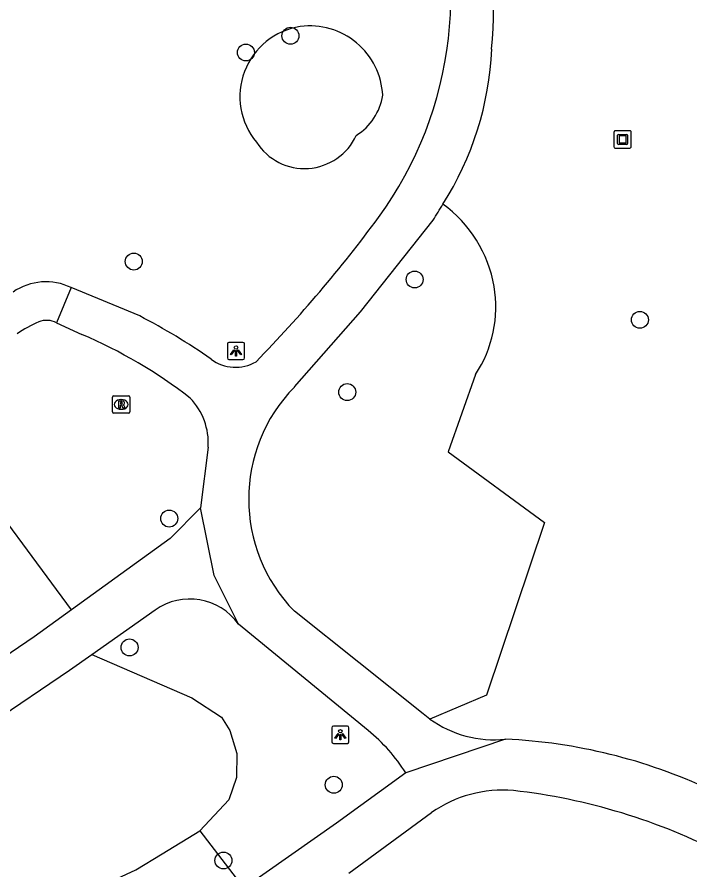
# Model space of a CAD drawing. Extents: x 160664 to 161506, y 382245 to 383288.
# Drawn here: x 161285.2 to 161324.02, y 382565.88 to 382615.08 of the extents above; entities that cross this region are included whole.
import ezdxf

# ---------------------------------------------------------------- set-up
doc = ezdxf.new("R2010")
doc.units = 0
for name, color, linetype in [('IMGEO_Boom', 7, 'Continuous'), ('IMGEO_Groenvoorziening', 7, 'Continuous'), ('IMGEO_Kunstobject', 7, 'Continuous'), ('IMGEO_Lichtpunt', 7, 'Continuous'), ('IMGEO_Rioolput', 7, 'Continuous'), ('IMGEO_Voetpad_gesloten', 7, 'Continuous'), ('IMGEO_Voetpad_open', 7, 'Continuous')]:
    doc.layers.add(name, color=color, linetype=linetype)

msp = doc.modelspace()

# ---------------------------------------------------------------- linework, layer by layer
at = {"layer": 'IMGEO_Boom'}
for centre in [(161300.972, 382613.998), (161298.403, 382613.033), (161291.933, 382600.973), (161308.138, 382599.939), (161321.133, 382597.612), (161304.251, 382593.442), (161293.981, 382586.146), (161291.691, 382578.714), (161303.471, 382570.793), (161297.106, 382566.422)]:
    msp.add_circle(centre, 0.489, dxfattribs=at)
at = {"layer": 'IMGEO_Groenvoorziening'}
for points in [[(161311.651, 382594.456), (161310.065, 382589.995), (161315.63, 382585.919), (161312.279, 382575.959), (161309.024, 382574.575)], [(161288.336, 382580.872), (161282.112, 382589.309)], [(161289.522, 382578.31), (161295.273, 382575.799), (161296.988, 382574.697), (161297.48, 382573.914), (161297.887, 382572.591), (161297.866, 382571.207), (161297.425, 382569.911), (161295.742, 382568.138)], [(161283.606, 382554.526), (161278.19, 382558.532), (161282.008, 382561.699), (161282.834, 382562.508), (161284.067, 382563.332), (161285.445, 382563.88), (161286.906, 382564.131), (161288.77, 382564.557), (161290.445, 382565.138), (161292.051, 382565.891), (161293.569, 382566.807), (161295.742, 382568.138)], [(161295.742, 382568.138), (161298.276, 382564.823)]]:
    msp.add_lwpolyline(points, dxfattribs=at)
for centre, radius, start, end in [((161302.151, 382610.486), 4.094, 98.559, 219.9156), ((161302.087, 382610.354), 4.216, 2.8622, 97.4319), ((161303.011, 382611.074), 3.326, 301.9441, 351.1918), ((161301.784, 382609.63), 3.29, 212.5763, 335.2301), ((161305.386, 382598.254), 7.454, 9.956, 54.007), ((161305.704, 382598.371), 7.12, 326.6416, 9.4722)]:
    msp.add_arc(centre, radius, start, end, dxfattribs=at)
at = {"layer": 'IMGEO_Kunstobject'}
for p, q in [((161319.637, 382608.435), (161319.637, 382607.594)), ((161319.637, 382608.435), (161319.637, 382607.594)), ((161320.553, 382608.519), (161319.712, 382608.519)), ((161320.553, 382608.519), (161319.712, 382608.519)), ((161319.901, 382608.307), (161320.375, 382608.307)), ((161320.637, 382607.603), (161320.637, 382608.444)), ((161320.637, 382607.603), (161320.637, 382608.444)), ((161319.851, 382607.783), (161319.851, 382608.257)), ((161319.931, 382608.207), (161319.931, 382607.833)), ((161320.325, 382608.227), (161319.951, 382608.227)), ((161319.951, 382607.813), (161320.325, 382607.813)), ((161320.345, 382607.833), (161320.345, 382608.207)), ((161320.425, 382608.257), (161320.425, 382607.783)), ((161319.721, 382607.519), (161320.562, 382607.519)), ((161319.721, 382607.519), (161320.562, 382607.519)), ((161320.375, 382607.733), (161319.901, 382607.733))]:
    msp.add_line(p, q, dxfattribs=at)
for centre, radius, start, end in [((161319.715, 382608.441), 0.0779, 92.4484, 184.2845), ((161319.715, 382608.441), 0.0779, 92.4484, 184.2845), ((161319.901, 382608.257), 0.05, 90, 180), ((161320.375, 382608.257), 0.05, 360, 90), ((161320.559, 382608.441), 0.0779, 2.4484, 94.2845), ((161320.559, 382608.441), 0.0779, 2.4484, 94.2845), ((161319.901, 382607.783), 0.05, 180, 270), ((161319.951, 382608.207), 0.02, 90, 180), ((161319.951, 382607.833), 0.02, 180, 270), ((161320.325, 382608.207), 0.02, 360, 90), ((161320.325, 382607.833), 0.02, 270, 0), ((161320.375, 382607.783), 0.05, 270, 0), ((161319.715, 382607.597), 0.0779, 182.4484, 274.2845), ((161319.715, 382607.597), 0.0779, 182.4484, 274.2845), ((161320.559, 382607.597), 0.0779, 272.4484, 4.2845), ((161320.559, 382607.597), 0.0779, 272.4484, 4.2845)]:
    msp.add_arc(centre, radius, start, end, dxfattribs=at)
at = {"layer": 'IMGEO_Lichtpunt'}
for p, q in [((161297.332, 382596.218), (161297.332, 382595.411)), ((161297.332, 382596.218), (161297.332, 382595.411)), ((161298.234, 382596.313), (161297.426, 382596.313)), ((161298.234, 382596.313), (161297.426, 382596.313)), ((161298.328, 382595.411), (161298.328, 382596.218)), ((161298.328, 382595.411), (161298.328, 382596.218)), ((161297.426, 382595.317), (161298.234, 382595.317)), ((161297.426, 382595.317), (161298.234, 382595.317)), ((161303.354, 382574.079), (161303.354, 382573.272)), ((161303.354, 382574.079), (161303.354, 382573.272)), ((161304.256, 382574.174), (161303.448, 382574.174)), ((161304.256, 382574.174), (161303.448, 382574.174)), ((161304.35, 382573.272), (161304.35, 382574.079)), ((161304.35, 382573.272), (161304.35, 382574.079)), ((161303.448, 382573.178), (161304.256, 382573.178)), ((161303.448, 382573.178), (161304.256, 382573.178))]:
    msp.add_line(p, q, dxfattribs=at)
for points in [[(161297.706, 382595.882), (161297.745, 382595.854), (161297.557, 382595.592), (161297.519, 382595.619), (161297.706, 382595.882)], [(161297.808, 382595.834), (161297.855, 382595.834), (161297.855, 382595.512), (161297.808, 382595.512), (161297.808, 382595.834)], [(161297.918, 382595.854), (161297.956, 382595.881), (161298.143, 382595.619), (161298.104, 382595.591), (161297.918, 382595.854)], [(161303.728, 382573.743), (161303.767, 382573.715), (161303.579, 382573.453), (161303.541, 382573.48), (161303.728, 382573.743)], [(161303.83, 382573.695), (161303.877, 382573.695), (161303.877, 382573.373), (161303.83, 382573.373), (161303.83, 382573.695)], [(161303.94, 382573.715), (161303.978, 382573.742), (161304.165, 382573.48), (161304.126, 382573.452), (161303.94, 382573.715)]]:
    msp.add_lwpolyline(points, dxfattribs=at)
for centre in [(161297.831, 382596.016), (161303.853, 382573.877)]:
    msp.add_circle(centre, 0.0994, dxfattribs=at)
for centre, start, end in [((161297.426, 382596.218), 90, 180), ((161297.426, 382596.218), 90, 180), ((161298.234, 382596.218), 0, 90), ((161298.234, 382596.218), 0, 90), ((161297.426, 382595.411), 180, 270), ((161297.426, 382595.411), 180, 270), ((161298.234, 382595.411), 270, 0), ((161298.234, 382595.411), 270, 360), ((161303.448, 382574.079), 90, 180), ((161303.448, 382574.079), 90, 180), ((161304.256, 382574.079), 0, 90), ((161304.256, 382574.079), 0, 90), ((161303.448, 382573.272), 180, 270), ((161303.448, 382573.272), 180, 270), ((161304.256, 382573.272), 270, 0), ((161304.256, 382573.272), 270, 360)]:
    msp.add_arc(centre, 0.0946, start, end, dxfattribs=at)
at = {"layer": 'IMGEO_Rioolput'}
for p, q in [((161290.707, 382592.302), (161290.707, 382593.154)), ((161290.782, 382593.228), (161291.634, 382593.228)), ((161291.708, 382593.154), (161291.708, 382592.302)), ((161291.195, 382593.008), (161291.22, 382593.008)), ((161291.634, 382592.228), (161290.782, 382592.228)), ((161291.218, 382592.448), (161291.193, 382592.448))]:
    msp.add_line(p, q, dxfattribs=at)
for points in [[(161290.707, 382592.302), (161290.707, 382593.154)], [(161290.782, 382593.228), (161291.634, 382593.228)], [(161291.708, 382593.154), (161291.708, 382592.302)], [(161291.296, 382592.926), (161291.044, 382592.928), (161291.044, 382592.528)], [(161291.044, 382592.528), (161291.168, 382592.528), (161291.168, 382592.69), (161291.179, 382592.69)], [(161291.222, 382592.847), (161291.168, 382592.847), (161291.168, 382592.766)], [(161291.168, 382592.766), (161291.22, 382592.766)], [(161291.226, 382592.661), (161291.297, 382592.528), (161291.437, 382592.528), (161291.372, 382592.654)], [(161291.634, 382592.228), (161290.782, 382592.228)]]:
    msp.add_lwpolyline(points, dxfattribs=at)
for centre, radius, start, end in [((161290.784, 382593.152), 0.0765, 91.552, 178.448), ((161290.784, 382593.152), 0.0765, 91.552, 178.448), ((161291.632, 382593.152), 0.0765, 1.552, 88.448), ((161291.632, 382593.152), 0.0765, 1.552, 88.448), ((161291.178, 382592.637), 0.0533, 26.0293, 88.6989), ((161291.204, 382592.955), 0.19, 274.7715, 282.9687), ((161291.228, 382592.751), 0.0964, 77.0061, 93.1865), ((161291.242, 382592.808), 0.0378, 276.6634, 79.6772), ((161291.295, 382592.816), 0.109, 350.3612, 89.416), ((161291.293, 382592.816), 0.112, 277.5842, 350.9817), ((161291.277, 382592.601), 0.108, 29.5134, 73.7905), ((161290.784, 382592.304), 0.0765, 181.552, 268.448), ((161290.784, 382592.304), 0.0765, 181.552, 268.448), ((161291.632, 382592.304), 0.0765, 271.552, 358.448), ((161291.632, 382592.304), 0.0765, 271.552, 358.448)]:
    msp.add_arc(centre, radius, start, end, dxfattribs=at)
for centre, major_axis, ratio, start_param, end_param in [((161291.194, 382592.728), (-0.387, 0.002), 0.722429, 4.712389, 7.853982), ((161291.219, 382592.728), (-0.39, 0.002), 0.717154, 1.570796, 4.712389)]:
    msp.add_ellipse(centre, major_axis=major_axis, ratio=ratio, start_param=start_param, end_param=end_param, dxfattribs=at)
at = {"layer": 'IMGEO_Voetpad_gesloten'}
for points in [[(161301.204, 382593.737), (161305.011, 382598.072), (161309.202, 382603.36)], [(161288.323, 382599.468), (161287.478, 382597.433)], [(161292.273, 382597.834), (161288.323, 382599.468)], [(161287.478, 382597.433), (161288.934, 382596.77)], [(161296.221, 382590.268), (161295.783, 382586.758)], [(161295.783, 382586.758), (161294.04, 382584.998), (161288.336, 382580.872)], [(161297.975, 382580.053), (161296.574, 382582.863), (161295.783, 382586.758)], [(161288.336, 382580.872), (161286.187, 382579.318), (161269.712, 382568.106)], [(161289.522, 382578.31), (161293.164, 382580.872)], [(161309.024, 382574.575), (161308.636, 382574.876), (161301.201, 382580.797)], [(161305.456, 382573.913), (161297.975, 382580.053)], [(161270.273, 382565.25), (161288.218, 382577.393), (161289.522, 382578.31)], [(161313.384, 382573.423), (161307.625, 382571.471)], [(161307.625, 382571.471), (161303.633, 382568.584), (161298.276, 382564.823)], [(161304.35, 382565.691), (161309.112, 382569.181)]]:
    msp.add_lwpolyline(points, dxfattribs=at)
for centre, radius, start, end in [((161288.552, 382616.303), 21.675, 323.8662, 23.0895), ((161287.296, 382615.575), 25.394, 354.6994, 16.2265), ((161294.523, 382614), 18.076, 327.4903, 357.5567), ((161288.921, 382616.36), 24.09, 327.3396, 329.9166), ((161242.338, 382650.451), 79.135, 315.71275, 323.62851), ((161276.17, 382566.549), 35.186, 54.9242, 62.7643), ((161277.758, 382570.586), 28.469, 52.258, 66.8854), ((161297.803, 382597.245), 2.368, 233.3593, 299.9854), ((161307.809, 382587.265), 9.247, 135.5846, 224.3889), ((161292.541, 382590.525), 3.689, 355.9996, 44.2361), ((161295.158, 382578.044), 3.46, 35.4876, 125.1901), ((161312.72, 382579.738), 6.35, 234.4009, 275.9981), ((161299.318, 382566.277), 9.797, 32.0164, 51.207), ((161311.88, 382541.965), 31.494, 65.0335, 87.2625), ((161313.204, 382563.39), 7.091, 84.9042, 125.2484), ((161309.974, 382535.89), 34.778, 62.5275, 83.6276)]:
    msp.add_arc(centre, radius, start, end, dxfattribs=at)
at = {"layer": 'IMGEO_Voetpad_open'}
for centre, radius, start, end in [((161286.861, 382596.457), 3.347, 64.1029, 124.483), ((161289.713, 382590.008), 8.163, 113.5908, 123.5786), ((161286.906, 382596.425), 1.159, 60.4257, 113.3623)]:
    msp.add_arc(centre, radius, start, end, dxfattribs=at)

doc.saveas('drawing.dxf')
